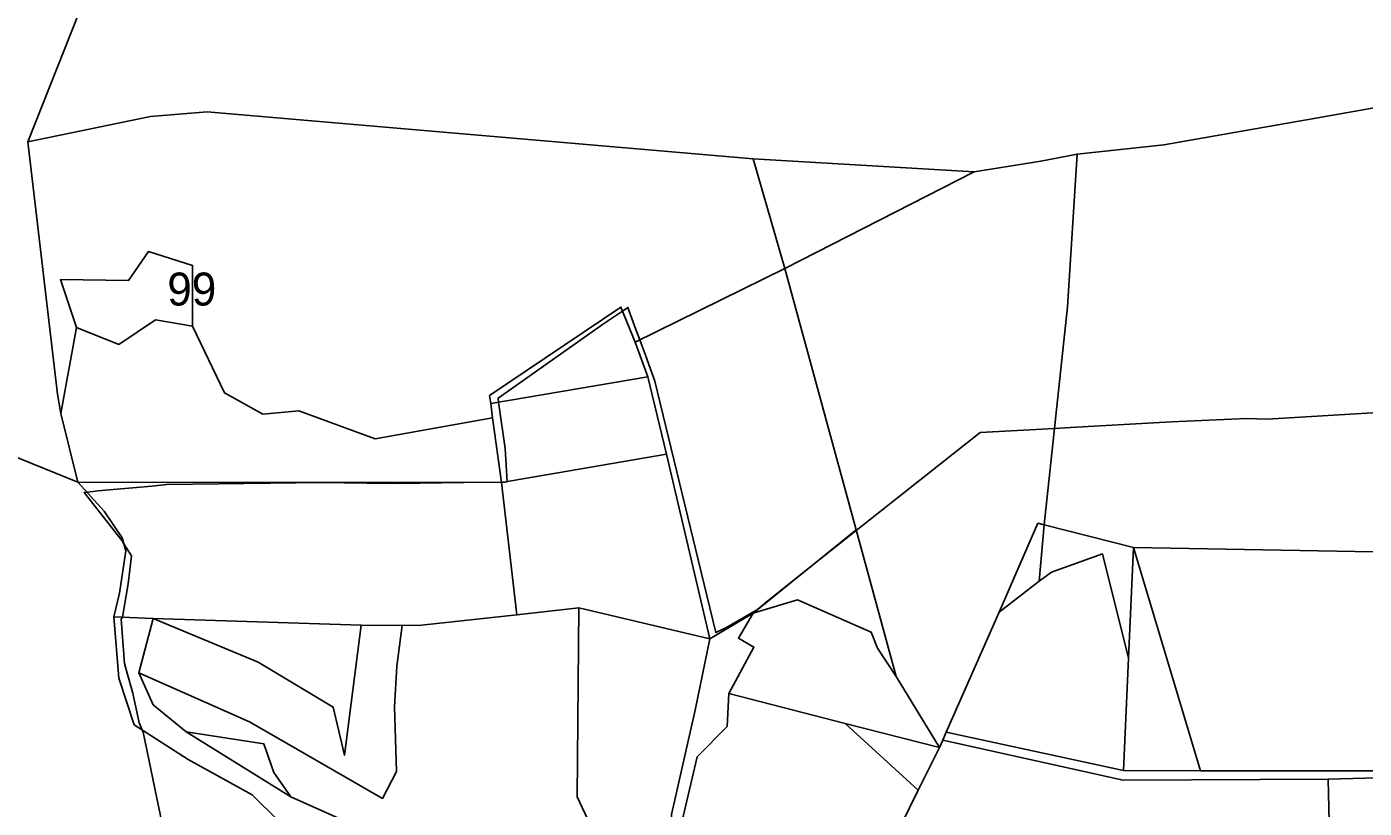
# Model space of a CAD drawing. Extents: x -477304 to -465429, y -1159113 to -1149210.
# Drawn here: x -472524 to -471915, y -1153097 to -1152741 of the extents above; entities that cross this region are included whole.
import ezdxf

# ---------------------------------------------------------------- set-up
doc = ezdxf.new("R2010")
doc.units = 0
for name, color, linetype in [('BPEJ_s', 7, 'Continuous'), ('ostatni_s', 7, 'Continuous'), ('PUPFL_s', 7, 'Continuous'), ('trav_porost_s', 7, 'Continuous')]:
    doc.layers.add(name, color=color, linetype=linetype)

msp = doc.modelspace()

# ---------------------------------------------------------------- linework, layer by layer
at = {"layer": 'BPEJ_s'}
for points in [[(-472481.09, -1152975.1), (-472498.28, -1152953.07), (-472497.06, -1152952.93), (-472494.24, -1152952.6), (-472492.15, -1152952.35), (-472467.5, -1152950.19), (-472460.69, -1152949.38), (-472390.12, -1152948.53), (-472369.57, -1152948.78), (-472355.26, -1152948.95), (-472325.35, -1152948.56), (-472308.23, -1152948.33), (-472306.65, -1152948.31), (-472305.68, -1152948.3), (-472305.69, -1152948.15), (-472306.59, -1152933.01), (-472309.52, -1152911.94), (-472309.78, -1152910.06), (-472261.74, -1152876.26), (-472254.09, -1152871.16), (-472253.08, -1152870.47), (-472250.66, -1152868.81), (-472249.41, -1152872.22), (-472246.96, -1152878.94), (-472245.27, -1152883.55), (-472242.69, -1152890.58), (-472238.36, -1152902.4), (-472214.7, -1153000), (-472210.61, -1153016.89), (-472207.75, -1153015.47), (-472206.05, -1153014.63), (-472191.6, -1153006.34), (-472186.96, -1153002.39), (-472183.94, -1153000), (-472172.45, -1152990.9), (-472146.63, -1152970.45), (-472090.21, -1152925.78), (-472056.28, -1152923.88), (-472049.1, -1152923.48), (-472003.07, -1152920.9), (-471968.85, -1152919.41), (-471959.5, -1152919.62), (-471906.44, -1152916.5)], [(-472462.6, -1153104.75), (-472471.53, -1153062.24), (-472471.96, -1153061.16), (-472473.23, -1153057.99), (-472476.21, -1153044.39), (-472478.81, -1153035.27), (-472480.03, -1153031), (-472481.52, -1153010.8), (-472480.88, -1153009.91), (-472479.22, -1153000), (-472478.33, -1152994.65), (-472476.84, -1152981.9), (-472480.24, -1152976.47), (-472480.88, -1152975.43), (-472481.09, -1152975.1), (-472498.28, -1152953.07), (-472497.06, -1152952.93), (-472494.24, -1152952.6), (-472492.15, -1152952.35), (-472467.5, -1152950.19), (-472460.69, -1152949.38), (-472390.12, -1152948.53), (-472369.57, -1152948.78), (-472355.26, -1152948.95), (-472325.35, -1152948.56), (-472308.23, -1152948.33), (-472306.65, -1152948.31), (-472305.68, -1152948.3), (-472305.69, -1152948.15), (-472306.59, -1152933.01), (-472309.52, -1152911.94), (-472309.78, -1152910.06), (-472261.74, -1152876.26), (-472254.09, -1152871.16), (-472253.08, -1152870.47), (-472250.66, -1152868.81), (-472249.41, -1152872.22), (-472246.96, -1152878.94), (-472245.27, -1152883.55), (-472242.69, -1152890.58), (-472238.36, -1152902.4), (-472214.7, -1153000), (-472210.61, -1153016.89)], [(-472210.61, -1153016.89), (-472207.75, -1153015.47), (-472206.05, -1153014.63), (-472191.6, -1153006.34), (-472186.96, -1153002.39), (-472183.94, -1153000), (-472172.45, -1152990.9), (-472146.63, -1152970.45), (-472090.21, -1152925.78), (-472056.28, -1152923.88), (-472049.1, -1152923.48), (-472003.07, -1152920.9), (-471968.85, -1152919.41), (-471959.5, -1152919.62), (-471906.44, -1152916.5)], [(-472462.6, -1153104.75), (-472471.53, -1153062.24), (-472471.96, -1153061.16), (-472473.23, -1153057.99), (-472476.21, -1153044.39), (-472478.81, -1153035.27), (-472480.03, -1153031), (-472481.52, -1153010.8), (-472480.88, -1153009.91), (-472479.22, -1153000), (-472478.33, -1152994.65), (-472476.84, -1152981.9), (-472480.24, -1152976.47), (-472480.88, -1152975.43), (-472481.09, -1152975.1)]]:
    msp.add_lwpolyline(points, dxfattribs=at)
at = {"layer": 'ostatni_s'}
msp.add_lwpolyline([(-472105.67, -1153062.26), (-472024.82, -1153079.62), (-471989.83, -1153079.73), (-471903.66, -1153079.88), (-471903.59, -1153082.83), (-471931.66, -1153083.65), (-472025.06, -1153084.11), (-472107.23, -1153065.78)], close=True, dxfattribs=at)
at = {"layer": 'PUPFL_s'}
for points in [[(-472490.63, -1152709.11), (-472523.93, -1152793.38), (-472510.51, -1152908.37), (-472508.95, -1152917.07), (-472501.24, -1152948.34), (-472657.85, -1152884.88), (-472732.48, -1152854.82), (-472735.41, -1152853.3), (-472748.18, -1152848.79), (-472773.06, -1152844.27), (-472788.53, -1152855.25), (-472815.37, -1152871.31), (-472838.15, -1152891.01), (-472862.34, -1152914.65), (-472881.39, -1152932.72), (-472907.31, -1152967.06), (-472928.03, -1152969.19), (-472962.85, -1152969.01), (-473001.34, -1152978.85)], [(-471489.99, -1152804.97), (-471611.95, -1152751.33), (-471622.26, -1152749.3), (-471710.29, -1152741.64), (-471758.8, -1152750.94), (-471910.69, -1152778.01), (-471938.96, -1152783), (-472006.45, -1152794.8), (-472046.01, -1152799.03), (-472062.58, -1152802.18), (-472092.87, -1152807.14), (-472193.65, -1152801.23), (-472442.37, -1152779.74), (-472468.18, -1152781.93), (-472523.93, -1152793.38), (-472490.63, -1152709.11)], [(-472657.85, -1152884.88), (-472501.24, -1152948.34), (-472489.22, -1152961.53), (-472480.97, -1152973.79), (-472479.38, -1152979.59), (-472482.28, -1152998.85), (-472484.79, -1153009.73), (-472482.54, -1153037.69), (-472475.58, -1153058.83), (-472450.95, -1153074.7), (-472421.86, -1153090.8), (-472374.82, -1153137.09), (-472383.66, -1153139.48), (-472508.23, -1153121.78), (-472583.72, -1153180.98)], [(-472374.82, -1153137.09), (-472421.86, -1153090.8), (-472450.95, -1153074.7), (-472475.58, -1153058.83), (-472482.54, -1153037.69), (-472484.79, -1153009.73), (-472466.92, -1153010.51), (-472473.37, -1153035.12), (-472466.89, -1153049.72), (-472451.88, -1153062.08), (-472404.14, -1153091.57), (-472382.43, -1153101.32)]]:
    msp.add_lwpolyline(points, dxfattribs=at)
for points in [[(-472468.18, -1152781.93), (-472442.37, -1152779.74), (-472193.65, -1152801.23), (-472179.23, -1152851.05), (-472247.33, -1152884.57), (-472253.83, -1152868.63), (-472313.65, -1152908.97), (-472313.16, -1152912.55), (-472312.26, -1152919.12), (-472365.71, -1152928.64), (-472400.61, -1152915.93), (-472416.99, -1152917.49), (-472434.43, -1152907.78), (-472449.05, -1152877.4), (-472448.98, -1152849.68), (-472469.1, -1152843.4), (-472478.1, -1152856.53), (-472509.13, -1152856.12), (-472501.88, -1152877.94), (-472508.95, -1152917.07), (-472510.51, -1152908.37), (-472523.93, -1152793.38)], [(-472046.01, -1152799.03), (-472006.45, -1152794.8), (-471938.96, -1152783), (-471910.69, -1152778.01), (-471907.69, -1152810.42), (-471905.42, -1152834.87), (-471904.93, -1152845.96), (-471903.74, -1152874.16), (-471908.27, -1152891.66), (-471906.59, -1152914.58), (-471906.36, -1152917.59), (-471904.97, -1152954.24), (-471902.43, -1152980.18), (-472020.35, -1152978.18), (-472060.96, -1152967.8), (-472050.38, -1152868.6)], [(-472108.74, -1153069.2), (-472128.37, -1153036.92), (-472146.74, -1152970.04), (-472179.23, -1152851.05), (-472092.87, -1152807.14), (-472062.58, -1152802.18), (-472046.01, -1152799.03), (-472050.38, -1152868.6), (-472060.96, -1152967.8), (-472063.87, -1152967.06), (-472081.54, -1153007.63), (-472105.67, -1153062.26), (-472107.23, -1153065.78)], [(-472193.65, -1152801.23), (-472092.87, -1152807.14), (-472179.23, -1152851.05)], [(-472478.1, -1152856.53), (-472469.1, -1152843.4), (-472448.98, -1152849.68), (-472449.05, -1152877.4), (-472465.88, -1152874.48), (-472482.57, -1152885.63), (-472501.88, -1152877.94), (-472509.13, -1152856.12)], [(-472179.23, -1152851.05), (-472146.74, -1152970.04), (-472193.61, -1153008.07), (-472213.29, -1153019.68), (-472233.1, -1152935.62), (-472241.63, -1152900.48), (-472247.33, -1152884.57)], [(-472313.65, -1152908.97), (-472253.83, -1152868.63), (-472247.33, -1152884.57), (-472241.63, -1152900.48), (-472313.16, -1152912.55)], [(-472312.26, -1152919.12), (-472308.2, -1152948.58), (-472501.24, -1152948.34), (-472508.95, -1152917.07), (-472501.88, -1152877.94), (-472482.57, -1152885.63), (-472465.88, -1152874.48), (-472449.05, -1152877.4), (-472434.43, -1152907.78), (-472416.99, -1152917.49), (-472400.61, -1152915.93), (-472365.71, -1152928.64)], [(-472233.1, -1152935.62), (-472308.2, -1152948.58), (-472312.26, -1152919.12), (-472313.16, -1152912.55), (-472241.63, -1152900.48)], [(-472213.29, -1153019.68), (-472272.97, -1153005.53), (-472301.19, -1153008.8), (-472308.2, -1152948.58), (-472233.1, -1152935.62)], [(-472482.28, -1152998.85), (-472479.38, -1152979.59), (-472480.97, -1152973.79), (-472489.22, -1152961.53), (-472501.24, -1152948.34), (-472308.2, -1152948.58), (-472301.19, -1153008.8), (-472344.6, -1153013.47), (-472353.55, -1153013.62), (-472372.19, -1153013.47), (-472466.92, -1153010.51), (-472484.79, -1153009.73)], [(-472173.43, -1153001.91), (-472193.61, -1153008.07), (-472146.74, -1152970.04), (-472128.37, -1153036.92), (-472136.98, -1153024.01), (-472139.81, -1153016.68)], [(-472063.87, -1152967.06), (-472060.96, -1152967.8), (-472063.23, -1152993.39), (-472081.54, -1153007.63)], [(-472063.23, -1152993.39), (-472060.96, -1152967.8), (-472020.35, -1152978.18), (-472022.57, -1153028.51), (-472034.38, -1152981.02), (-472057.67, -1152989.31)], [(-471899.88, -1153005.23), (-471899.4, -1153009.9), (-471903.66, -1153079.88), (-471989.83, -1153079.73), (-472020.35, -1152978.18), (-471902.43, -1152980.18)], [(-472213.29, -1153019.68), (-472220.01, -1153052.22), (-472230.83, -1153099.69), (-472231.8, -1153133.05), (-472198.68, -1153163.26), (-472220.11, -1153162.83), (-472228.05, -1153153.14), (-472258.78, -1153130.96), (-472263.42, -1153113.62), (-472273.69, -1153091.67), (-472272.97, -1153005.53)], [(-472128.37, -1153036.92), (-472108.74, -1153069.2), (-472151.69, -1153058.22), (-472204.7, -1153044.67), (-472193.28, -1153023.44), (-472200.27, -1153019.42), (-472193.61, -1153008.07), (-472173.43, -1153001.91), (-472139.81, -1153016.68), (-472136.98, -1153024.01)], [(-472466.92, -1153010.51), (-472419.01, -1153030.27), (-472384.87, -1153050.79), (-472379.79, -1153072.74), (-472372.19, -1153013.47), (-472353.55, -1153013.62), (-472355.91, -1153032.19), (-472356.93, -1153050.67), (-472356.06, -1153080.09), (-472362.46, -1153092.35), (-472422.98, -1153057.49), (-472473.37, -1153035.12)], [(-472384.87, -1153050.79), (-472419.01, -1153030.27), (-472466.92, -1153010.51), (-472372.19, -1153013.47), (-472379.79, -1153072.74)], [(-472200.27, -1153019.42), (-472193.28, -1153023.44), (-472204.7, -1153044.67), (-472205.38, -1153059.61), (-472219.14, -1153073.5), (-472225.45, -1153100.58), (-472220.88, -1153111.4), (-472225.86, -1153130.36), (-472205.93, -1153153.5), (-472195.62, -1153140.15), (-472186.86, -1153126.57), (-472170.01, -1153111.99), (-472162.28, -1153113.98), (-472184.56, -1153131.65), (-472188.26, -1153138.37), (-472187.82, -1153154.75), (-472198.68, -1153163.26), (-472231.8, -1153133.05), (-472230.83, -1153099.69), (-472220.01, -1153052.22), (-472213.29, -1153019.68), (-472193.61, -1153008.07)], [(-472118.41, -1153088.65), (-472151.69, -1153058.22), (-472108.74, -1153069.2)], [(-471929.62, -1153168.67), (-471931.66, -1153083.65), (-471903.59, -1153082.83), (-471901.49, -1153176.39)]]:
    msp.add_lwpolyline(points, close=True, dxfattribs=at)
at = {"layer": 'trav_porost_s'}
for points in [[(-472081.54, -1153007.63), (-472063.23, -1152993.39), (-472057.67, -1152989.31), (-472034.38, -1152981.02), (-472022.57, -1153028.51), (-472024.82, -1153079.62), (-472105.67, -1153062.26)], [(-471989.83, -1153079.73), (-472024.82, -1153079.62), (-472022.57, -1153028.51), (-472020.35, -1152978.18)], [(-472151.69, -1153058.22), (-472118.41, -1153088.65), (-472126.35, -1153104.62), (-472148.64, -1153122.47), (-472162.28, -1153113.98), (-472170.01, -1153111.99), (-472186.86, -1153126.57), (-472195.62, -1153140.15), (-472205.93, -1153153.5), (-472225.86, -1153130.36), (-472220.88, -1153111.4), (-472225.45, -1153100.58), (-472219.14, -1153073.5), (-472205.38, -1153059.61), (-472204.7, -1153044.67)], [(-472416.57, -1153067.49), (-472411.98, -1153080.56), (-472404.14, -1153091.57), (-472451.88, -1153062.08)], [(-472037.23, -1153176.33), (-472039.31, -1153148.66), (-472045.62, -1153140.01), (-472042.96, -1153127.43), (-472121.74, -1153123.88), (-472148.64, -1153122.47), (-472126.35, -1153104.62), (-472118.41, -1153088.65), (-472108.74, -1153069.2), (-472107.23, -1153065.78), (-472025.06, -1153084.11), (-471931.66, -1153083.65), (-471929.62, -1153168.67), (-471935.19, -1153181.89), (-471942.19, -1153198.49), (-471933.83, -1153207.33), (-471917.7, -1153217.13), (-471919.47, -1153226.9), (-471923.26, -1153226.47), (-471927.6, -1153225.69), (-471934.26, -1153221.29), (-471953.26, -1153210.41), (-471985.75, -1153193.11)]]:
    msp.add_lwpolyline(points, close=True, dxfattribs=at)
msp.add_lwpolyline([(-472382.43, -1153101.32), (-472404.14, -1153091.57), (-472411.98, -1153080.56), (-472416.57, -1153067.49), (-472451.88, -1153062.08), (-472466.89, -1153049.72), (-472473.37, -1153035.12), (-472422.98, -1153057.49), (-472362.46, -1153092.35), (-472356.06, -1153080.09), (-472356.93, -1153050.67), (-472355.91, -1153032.19), (-472353.55, -1153013.62), (-472344.6, -1153013.47), (-472301.19, -1153008.8), (-472272.97, -1153005.53), (-472273.69, -1153091.67), (-472263.42, -1153113.62)], dxfattribs=at)

# ---------------------------------------------------------------- texts
at = {"layer": 'BPEJ_s'}
msp.add_text('99', height=15, dxfattribs=at).set_placement((-472460.47, -1152867.95))

doc.saveas('drawing.dxf')
